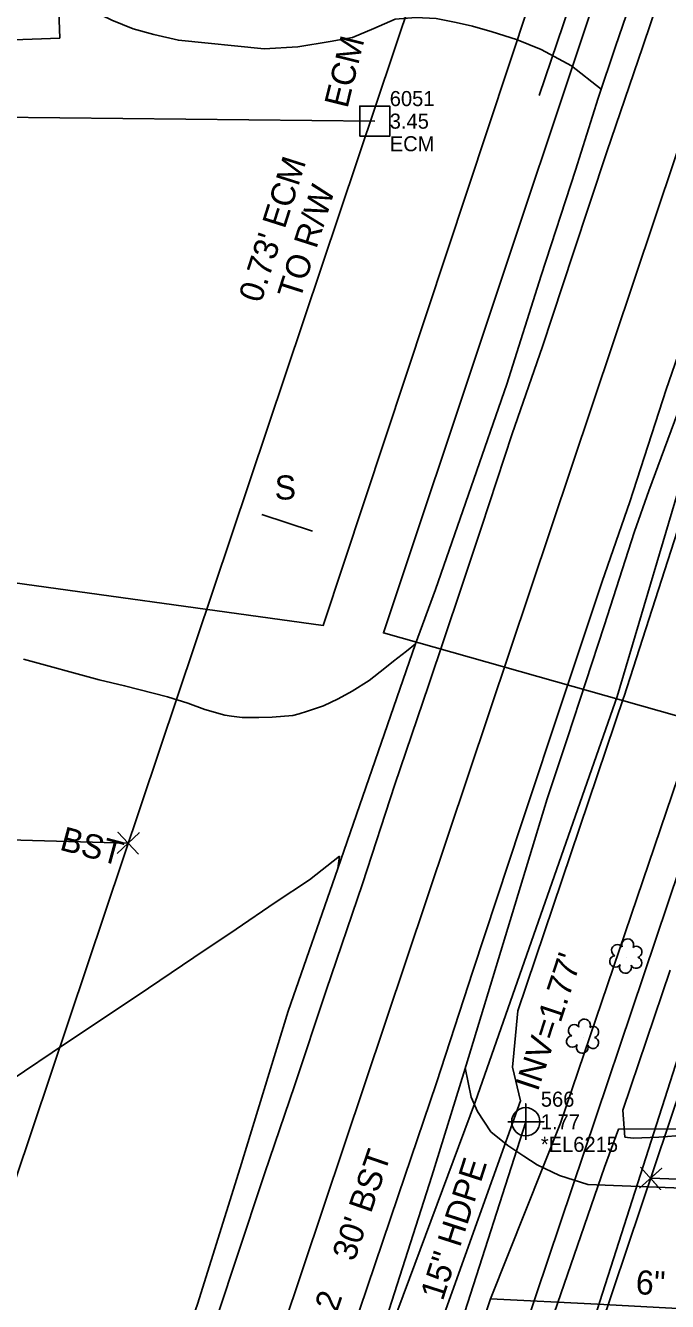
# Model space of a CAD drawing. Extents: x 3040896 to 3051146, y 687568 to 732976.
# Drawn here: x 3050104.9 to 3050211.5, y 691097.7 to 691309.6 of the extents above; entities that cross this region are included whole.
import ezdxf

# ---------------------------------------------------------------- set-up
doc = ezdxf.new("R2010")
doc.units = 0
for name, color, linetype in [('Exist Building', 7, 'Continuous'), ('Exist Horizontal Alignment', 7, 'Continuous'), ('Exist Other Culture Billboard Cableway', 7, 'Continuous'), ('Exist Other Culture Billboard Cableway Text', 7, 'Continuous'), ('Exist Property Corner CELL', 7, 'Continuous'), ('Exist Property Line', 7, 'Continuous'), ('Exist Property Line Text', 7, 'Continuous'), ('Exist Property Monument CELL', 7, 'Continuous'), ('Exist Property Monument Cogo Comment', 7, 'Continuous'), ('Exist Property Monument Cogo Elevation', 7, 'Continuous'), ('Exist Property Monument Cogo Number', 7, 'Continuous'), ('Exist Property Monument Text', 7, 'Continuous'), ('Exist Right of Way Line', 7, 'Continuous'), ('Exist Roads Change in Surface', 7, 'Continuous'), ('Exist Roads EOP', 7, 'Continuous'), ('Exist Roads EOP Other', 7, 'Continuous'), ('Exist Roads EOP Other Text', 7, 'Continuous'), ('Exist Roads EOP Text', 7, 'Continuous'), ('Exist Roads EOT', 7, 'Continuous'), ('Exist Roads Soil', 7, 'Continuous'), ('Exist Structure Minor Pipes HDPE 12 Inch', 7, 'Continuous'), ('Exist Structure Minor Pipes HDPE 15 Inch', 7, 'Continuous'), ('Exist Structure Minor Pipes HDPE 15 Inch Cogo Comment', 7, 'Continuous'), ('Exist Structure Minor Pipes HDPE 15 Inch Cogo Elevation', 7, 'Continuous'), ('Exist Structure Minor Pipes HDPE 15 Inch Cogo Number', 7, 'Continuous'), ('Exist Structure Minor Pipes HDPE 15 Inch Cogo Point CELL', 7, 'Continuous'), ('Exist Structure Minor Pipes HDPE 15 Inch Invert', 7, 'Continuous'), ('Exist Structure Minor Pipes HDPE 15 Inch Text', 7, 'Continuous'), ('Exist Utilities Telephone UG Cable', 7, 'Continuous'), ('Exist Utilities Telephone UG Conduit SUE', 7, 'Continuous'), ('Exist Utilities TV UG Cable', 7, 'Continuous'), ('Exist Utilities Water UG Line SUE', 7, 'Continuous'), ('Exist Utilities Water UG Line SUE Text', 7, 'Continuous'), ('Exist Vegetation Shrub CELL', 7, 'Continuous'), ('Exist Vegetation Woods Line', 7, 'Continuous')]:
    doc.layers.add(name, color=color, linetype=linetype)

# ---------------------------------------------------------------- blocks, each defined once
blk = doc.blocks.new('EXIST PROPERTY MONUMENT')
at = {"layer": 'Exist Property Monument CELL'}
blk.add_line((0, 0), (0, 0), dxfattribs=at)
blk.add_lwpolyline([(-0.0499, -0.0499), (-0.0499, 0.0499), (0.0499, 0.0499), (0.0499, -0.0499), (-0.0499, -0.0499)], dxfattribs=at)

msp = doc.modelspace()

# ---------------------------------------------------------------- linework, layer by layer
at = {"layer": 'Exist Building'}
msp.add_lwpolyline([(3050110.54, 691307.47), (3050076.79, 691306.24), (3050075.19, 691349.99), (3050108.95, 691351.22)], close=True, dxfattribs=at)
at = {"layer": 'Exist Horizontal Alignment'}
msp.add_line((3049935.02, 690459.62), (3050287.69, 691510.63), dxfattribs=at)
at = {"layer": 'Exist Other Culture Billboard Cableway'}
msp.add_lwpolyline([(3050144.11, 691228.34), (3050152.57, 691225.61)], dxfattribs=at)
at = {"layer": 'Exist Property Corner CELL'}
for p, q in [((3050121.92, 691173.78), (3050121.92, 691173.78)), ((3050208.72, 691118.12), (3050208.72, 691118.12))]:
    msp.add_line(p, q, dxfattribs=at)
for points in [[(3050120.1, 691172.06), (3050123.73, 691175.5), (3050121.92, 691173.78), (3050120.2, 691175.59), (3050123.64, 691171.96)], [(3050207.05, 691119.98), (3050210.39, 691116.26), (3050208.72, 691118.12), (3050210.58, 691119.79), (3050206.86, 691116.45)]]:
    msp.add_lwpolyline(points, dxfattribs=at)
at = {"layer": 'Exist Property Line'}
for p, q in [((3050162.93, 691293.68), (3049983.7, 691295.51)), ((3050121.92, 691173.78), (3049771.62, 691183.26))]:
    msp.add_line(p, q, dxfattribs=at)
at = {"layer": 'Exist Right of Way Line'}
for p, q in [((3049887.62, 690475.52), (3050240.28, 691526.54)), ((3050175.54, 691019.23), (3050335.09, 691494.73)), ((3050341.48, 691113.05), (3050208.72, 691118.12))]:
    msp.add_line(p, q, dxfattribs=at)
at = {"layer": 'Exist Roads Change in Surface'}
for points in [[(3050157.04, 691171.63), (3050152.04, 691167.68), (3050146.34, 691163.92), (3050139.88, 691159.46), (3050132.81, 691154.76), (3050123.39, 691148.44), (3050114.65, 691142.59), (3050109.28, 691138.98), (3050100.03, 691132.78), (3050091.45, 691126.96), (3050083.88, 691121.73), (3050071.52, 691113.37), (3050062.29, 691107.44), (3050051.71, 691100.52)], [(3050157.04, 691171.63), (3050156.76, 691169.56), (3050148.51, 691145.86), (3050140.53, 691119.87), (3050133.42, 691097.21), (3050125.5, 691074.66), (3050115.7, 691045.84), (3050107.82, 691022.44), (3050098.59, 690996.55)]]:
    msp.add_lwpolyline(points, dxfattribs=at)
at = {"layer": 'Exist Roads EOP'}
for points in [[(3050202.91, 691306.08), (3050210.09, 691327.04), (3050214.94, 691341.33), (3050232.64, 691393.94), (3050239.34, 691414.34), (3050251.35, 691450.04), (3050267.52, 691497.53), (3050283.51, 691546.91), (3050294.73, 691582.51), (3050297.86, 691591.62), (3050305.35, 691615.64), (3050317.46, 691658), (3050322.99, 691679.19), (3050324.21, 691684.19), (3050331.75, 691710.52), (3050344.44, 691762.5), (3050345.14, 691766.01), (3050353.82, 691803.79), (3050356.52, 691817.21)], [(3050202.91, 691306.08), (3050200.04, 691297.52), (3050196.24, 691285.53), (3050190.53, 691268.04), (3050184.83, 691250.02), (3050178.91, 691232.93), (3050172.97, 691215.87), (3050169.67, 691206.9)], [(3050234.24, 691306.75), (3050229.47, 691292.5), (3050224.52, 691277.37), (3050219.28, 691261.87), (3050214.21, 691247.83), (3050208.42, 691232.27), (3050206.06, 691225.52), (3050201.02, 691209.85), (3050194.93, 691191.24), (3050191.54, 691181.15)], [(3050156.76, 691169.56), (3050169.67, 691206.9)], [(3050177.69, 691135.64), (3050191.54, 691181.15)], [(3050177.69, 691135.64), (3050172.38, 691118.44), (3050160.88, 691082.5), (3050156.52, 691076.32), (3050141.29, 691026.43), (3050125.57, 690979.76), (3050124.86, 690977.62), (3050124.72, 690976.67), (3050124.73, 690976.33)]]:
    msp.add_lwpolyline(points, dxfattribs=at)
at = {"layer": 'Exist Roads EOP Other'}
for points in [[(3050149.26, 691194.99), (3050150.32, 691195.25), (3050151.73, 691195.68), (3050154.36, 691196.6), (3050156.83, 691197.76), (3050159.12, 691199.01), (3050161.94, 691200.81), (3050164.58, 691202.85), (3050166.02, 691203.99), (3050168.16, 691205.63), (3050169.67, 691206.9)], [(3050117.07, 691200.91), (3050104.5, 691204.32)], [(3050149.26, 691194.99), (3050145.83, 691194.72), (3050143.63, 691194.64), (3050140.87, 691194.66), (3050139.07, 691194.85), (3050137.99, 691195.02), (3050134.63, 691195.98), (3050131.83, 691197.03), (3050128.44, 691198.09), (3050121.31, 691199.91), (3050117.07, 691200.91)]]:
    msp.add_lwpolyline(points, dxfattribs=at)
at = {"layer": 'Exist Roads EOT'}
for points in [[(3050207.42, 691306.05), (3050240.34, 691403.48), (3050277.44, 691514.9), (3050307.04, 691609.64), (3050334.92, 691707.98), (3050360.32, 691813.65), (3050368.77, 691852.55)], [(3050231.53, 691308.6), (3050225.55, 691290.68), (3050221.99, 691280.05), (3050216.66, 691264.47), (3050211.3, 691249.09), (3050205.3, 691230.47)], [(3050102.74, 690994.15), (3050108.31, 691010.6), (3050115.14, 691030.84), (3050120.03, 691045.53), (3050124.69, 691059.47), (3050129.74, 691074.51), (3050134.12, 691087.3), (3050139.9, 691104.87), (3050144.64, 691118.99), (3050149.54, 691133.48), (3050154.84, 691149.3), (3050160.84, 691166.99), (3050166.22, 691183.51), (3050171.8, 691199.96), (3050177.22, 691215.95), (3050180.61, 691226.25), (3050185.75, 691241.77), (3050190.77, 691256.23), (3050195.87, 691271.69), (3050201.44, 691288.56), (3050207.42, 691306.05), (3050207.42, 691306.12)], [(3050205.3, 691230.47), (3050200.7, 691217.21), (3050194.53, 691198.79), (3050187.18, 691176.67), (3050179.2, 691152.51), (3050173.14, 691133.97), (3050166.79, 691115.21), (3050157.81, 691088.7), (3050151.89, 691071.25), (3050141.83, 691040.99), (3050136.44, 691024.52), (3050130.6, 691007.38), (3050124.11, 690988.13), (3050118.63, 690971.55), (3050112.27, 690953.22)]]:
    msp.add_lwpolyline(points, dxfattribs=at)
at = {"layer": 'Exist Roads Soil'}
for points in [[(3050190.53, 691305.59), (3050186.44, 691307.23), (3050182.39, 691308.53), (3050179.11, 691309.44), (3050176.42, 691310.04), (3050173.09, 691310.7), (3050169.72, 691310.92), (3050166.29, 691310.59), (3050162.72, 691309.09), (3050159.19, 691307.59), (3050155.46, 691306.88), (3050150.11, 691306.01), (3050144.54, 691305.69), (3050130.26, 691307.11), (3050126.2, 691308.07), (3050122.76, 691308.99), (3050119.22, 691310.44), (3050115.77, 691312.11), (3050113.47, 691313.62)], [(3050200.54, 691299.01), (3050195.57, 691302.85), (3050190.53, 691305.59)], [(3050198.28, 691117.08), (3050193.59, 691118.6), (3050189.86, 691120.33), (3050187.64, 691121.76), (3050185.02, 691123.56), (3050182.16, 691125.83), (3050179.97, 691129.21), (3050178.92, 691131.57), (3050177.94, 691136.44)], [(3050198.28, 691117.08), (3050214.01, 691116.45), (3050252.65, 691116.15), (3050264.88, 691116.18), (3050273.29, 691116.44), (3050286.88, 691116.3), (3050305.93, 691116.36), (3050317.48, 691116.78)]]:
    msp.add_lwpolyline(points, dxfattribs=at)
at = {"layer": 'Exist Structure Minor Pipes HDPE 12 Inch'}
msp.add_lwpolyline([(3050190.2, 691297.96), (3050207.04, 691347.55)], dxfattribs=at)
at = {"layer": 'Exist Structure Minor Pipes HDPE 15 Inch'}
msp.add_line((3050175.73, 691089.35), (3050187.99, 691127.5), dxfattribs=at)
at = {"layer": 'Exist Structure Minor Pipes HDPE 15 Inch Cogo Point CELL'}
msp.add_lwpolyline([(3050184.99, 691127.5), (3050190.99, 691127.5), (3050187.99, 691127.5), (3050187.99, 691130.5), (3050187.99, 691124.5)], dxfattribs=at)
msp.add_circle((3050187.99, 691127.5), 2.34, dxfattribs=at)
at = {"layer": 'Exist Utilities Telephone UG Cable'}
for points in [[(3050146.31, 690975.95), (3050182.92, 691078.88), (3050184.98, 691078.22), (3050187.18, 691080.14), (3050183.76, 691081.13), (3050296.97, 691417.35), (3050301.73, 691426.55), (3050310.13, 691425.32)], [(3050146.31, 690975.95), (3050151.01, 690980.79), (3050169.39, 691032.47), (3050195.39, 691082.25), (3050229.95, 691190.13), (3050164.32, 691208.68), (3050216.24, 691364.2), (3050195.32, 691372.13), (3050192.41, 691378.62)], [(3050187.18, 691080.14), (3050188.23, 691082.72), (3050201.08, 691119.94), (3050203.41, 691126.28), (3050335.76, 691126.55), (3050337.16, 691120.58)]]:
    msp.add_lwpolyline(points, dxfattribs=at)
at = {"layer": 'Exist Utilities Telephone UG Conduit SUE'}
for points in [[(3050204.31, 691198.02), (3050217.33, 691238.61), (3050246.99, 691329.68), (3050255.16, 691354.24), (3050257.11, 691359.81), (3050285.66, 691445.56), (3050311.85, 691526.82), (3050319.54, 691550.7), (3050333.71, 691593.52), (3050346.78, 691641.84), (3050376.07, 691748.7), (3050384.66, 691782.86), (3050394.28, 691828.2), (3050407.75, 691884.37), (3050416.04, 691929.41), (3050421.75, 691968.35), (3050431.44, 692052.97), (3050437.86, 692105.62), (3050443.35, 692145.22), (3050446.97, 692183.73), (3050449.41, 692219.29), (3050453.06, 692261.01)], [(3050022.69, 690664.7), (3050043.48, 690728.79), (3050065.18, 690795.74), (3050083.66, 690852.14), (3050112.45, 690939.41), (3050129.68, 690991.66), (3050146.8, 691042.15), (3050165.86, 691093.87), (3050179.63, 691130.94), (3050203.15, 691198.13), (3050215.28, 691238.97), (3050230.39, 691282.74), (3050244.73, 691330.68), (3050254.92, 691362.28), (3050281.99, 691444.44)], [(3050025.62, 690664.26), (3050047.67, 690723.16), (3050058.61, 690755.11), (3050071.71, 690790.76), (3050082.66, 690823.7), (3050099.85, 690875.72), (3050119.32, 690938.25), (3050131.5, 690971.14), (3050155.12, 691039.15), (3050173.32, 691092.47), (3050187.12, 691130.97), (3050185.8, 691136.55), (3050186.67, 691145.94), (3050204.26, 691198.05)]]:
    msp.add_lwpolyline(points, dxfattribs=at)
at = {"layer": 'Exist Utilities TV UG Cable'}
msp.add_lwpolyline([(3050078.31, 691198.98), (3050083.46, 691211.84), (3050095.83, 691218.02), (3050154.33, 691209.94), (3050219.48, 691406.36), (3050199.51, 691420.63), (3050202.2, 691430.83), (3050209.97, 691455.82), (3050229.23, 691450.03), (3050264.74, 691556.89), (3050265.25, 691567.4)], dxfattribs=at)
at = {"layer": 'Exist Utilities Water UG Line SUE'}
for points in [[(3050182.15, 691098.11), (3050193.74, 691127.24), (3050278.81, 691377.44), (3050288.38, 691408.72)], [(3050150.49, 691004.31), (3050182.15, 691098.11)], [(3050182.15, 691098.11), (3050199.93, 691097.23), (3050231.75, 691095.48), (3050281.71, 691096.52), (3050312.11, 691097.17), (3050410.51, 691093.9)]]:
    msp.add_lwpolyline(points, dxfattribs=at)
at = {"layer": 'Exist Vegetation Shrub CELL'}
for p, q in [((3050204.69, 691154.84), (3050204.69, 691154.84)), ((3050197.51, 691141.53), (3050197.51, 691141.53))]:
    msp.add_line(p, q, dxfattribs=at)
for centre, radius, start, end in [((3050204.92, 691156.88), 0.99, 334.8391, 200.4717), ((3050203.21, 691155.96), 0.968, 35.8908, 245.4216), ((3050206.37, 691155.71), 0.929, 284.4567, 126.0861), ((3050202.89, 691154.13), 0.955, 95.1099, 327.9534), ((3050204.56, 691153.15), 0.984, 151.2797, 21.387), ((3050206.33, 691153.91), 0.937, 204.9913, 73.4601), ((3050196.03, 691142.66), 0.968, 35.8908, 245.4216), ((3050197.74, 691143.57), 0.99, 334.8391, 200.4717), ((3050199.18, 691142.4), 0.929, 284.4567, 126.0861), ((3050195.71, 691140.83), 0.955, 95.1099, 327.9534), ((3050199.15, 691140.6), 0.937, 204.9913, 73.4601), ((3050197.38, 691139.85), 0.984, 151.2797, 21.387)]:
    msp.add_arc(centre, radius, start, end, dxfattribs=at)
at = {"layer": 'Exist Vegetation Woods Line'}
for points in [[(3050204.11, 691129.4), (3050211.97, 691152.65)], [(3050214.37, 691125.26), (3050210.12, 691124.94), (3050205.82, 691124.78), (3050204.45, 691124.96), (3050204.11, 691129.4)]]:
    msp.add_lwpolyline(points, dxfattribs=at)

# ---------------------------------------------------------------- block references
at = {"layer": 'Exist Property Monument CELL', "xscale": 50, "yscale": 50}
msp.add_blockref('EXIST PROPERTY MONUMENT', (3050162.88, 691293.68), dxfattribs=at)

# ---------------------------------------------------------------- texts
at = {"layer": 'Exist Other Culture Billboard Cableway Text'}
msp.add_text('S', height=4, dxfattribs=at).set_placement((3050146.25, 691230.84))
at = {"layer": 'Exist Property Line Text'}
for s, p in [("0.73' ECM", (3050144, 691263.34)), ('TO R/W', (3050150.46, 691263.86))]:
    msp.add_text(s, height=4, rotation=72.3346, dxfattribs=at).set_placement(p)
at = {"layer": 'Exist Property Monument Cogo Comment'}
msp.add_text('ECM', height=2.5, dxfattribs=at).set_placement((3050165.38, 691288.68))
at = {"layer": 'Exist Property Monument Cogo Elevation'}
msp.add_text('3.45', height=2.5, dxfattribs=at).set_placement((3050165.38, 691292.43))
at = {"layer": 'Exist Property Monument Cogo Number'}
msp.add_text('6051', height=2.5, dxfattribs=at).set_placement((3050165.38, 691296.18))
at = {"layer": 'Exist Property Monument Text'}
msp.add_text('ECM', height=4, rotation=76.0772, dxfattribs=at).set_placement((3050158.34, 691295.68))
at = {"layer": 'Exist Roads EOP Other Text'}
msp.add_text('BST', height=4, rotation=344.8221, dxfattribs=at).set_placement((3050110.36, 691172.71))
at = {"layer": 'Exist Roads EOP Text'}
msp.add_text("NC 12    30' BST", height=4, rotation=71.0392, dxfattribs=at).set_placement((3050152.64, 691084.2))
at = {"layer": 'Exist Structure Minor Pipes HDPE 15 Inch Cogo Comment'}
msp.add_text('*EL6215', height=2.5, dxfattribs=at).set_placement((3050190.49, 691122.5))
at = {"layer": 'Exist Structure Minor Pipes HDPE 15 Inch Cogo Elevation'}
msp.add_text('1.77', height=2.5, dxfattribs=at).set_placement((3050190.49, 691126.25))
at = {"layer": 'Exist Structure Minor Pipes HDPE 15 Inch Cogo Number'}
msp.add_text('566', height=2.5, dxfattribs=at).set_placement((3050190.49, 691130))
at = {"layer": 'Exist Structure Minor Pipes HDPE 15 Inch Invert'}
msp.add_text("INV=1.77'", height=4, rotation=71.678, dxfattribs=at).set_placement((3050189.98, 691132.38))
at = {"layer": 'Exist Structure Minor Pipes HDPE 15 Inch Text'}
msp.add_text('15" HDPE', height=4, rotation=72.1841, dxfattribs=at).set_placement((3050174.19, 691097.62))
at = {"layer": 'Exist Utilities Water UG Line SUE Text'}
msp.add_text('6"', height=4, rotation=356.8504, dxfattribs=at).set_placement((3050206.19, 691098.89))

doc.saveas('drawing.dxf')
